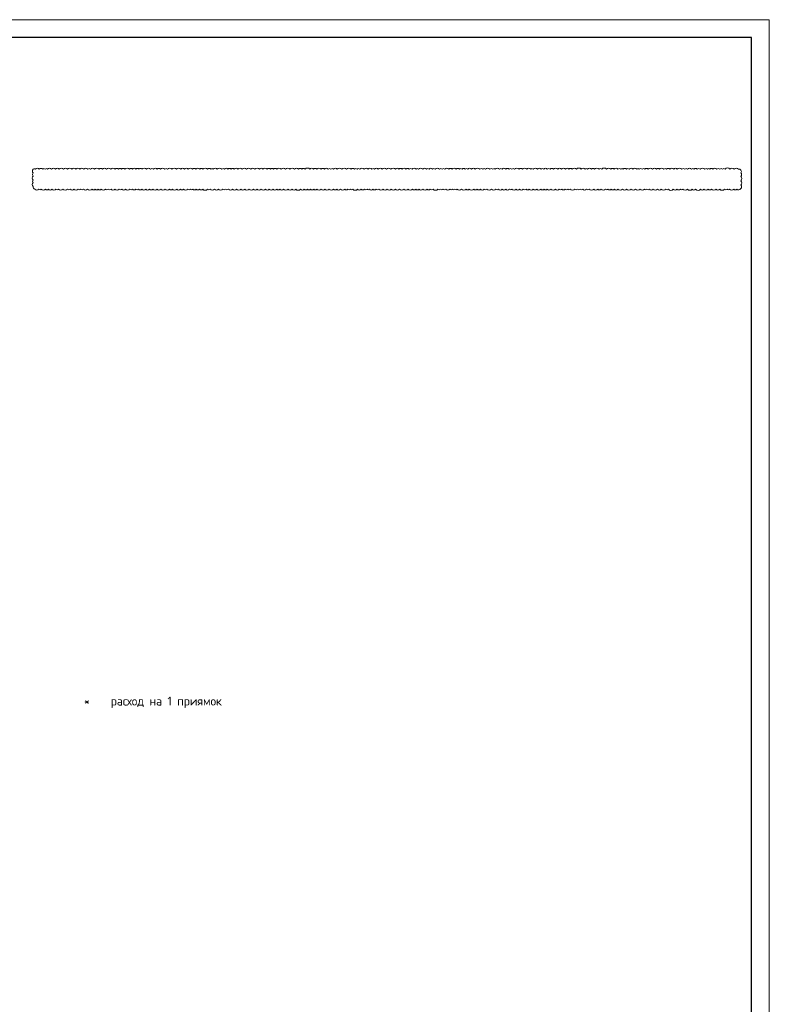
# Model space of a CAD drawing. Header units: millimetres. Extents: x -93479 to 1057970, y -66333 to 172656.
# Tile 428 of 473: x 975456 to 996415, y -20845 to 6666. Entities that reach past the tile are written whole.
import ezdxf

# ---------------------------------------------------------------- set-up
doc = ezdxf.new("R2010")
doc.units = ezdxf.units.MM
for name, color, linetype, lineweight in [('РАЗМЕРЫ', 7, 'Continuous', 9), ('Текст', 7, 'Continuous', 25), ('ТОНКИЕ', 7, 'Continuous', 9)]:
    doc.layers.add(name, color=color, linetype=linetype, lineweight=lineweight)
doc.layers.add('ТОЛСТЫЕ_ОСНОВНЫЕ', color=6, linetype='Continuous')
doc.styles.add('GOST-2.304_Type-B', font='GOST_Common.ttf')

# ---------------------------------------------------------------- blocks, each defined once
blk = doc.blocks.new('*U1956')
at = {"layer": 'ТОЛСТЫЕ_ОСНОВНЫЕ', "color": 7}
blk.add_lwpolyline([(20, 5), (886, 5), (886, 415), (20, 415)], close=True, dxfattribs=at)
at = {"layer": 'ТОНКИЕ', "color": 7}
blk.add_lwpolyline([(0, 0), (891, 0), (891, 420), (0, 420)], close=True, dxfattribs=at)

msp = doc.modelspace()

# ---------------------------------------------------------------- linework, layer by layer
at = {"layer": 'РАЗМЕРЫ', "color": 240, "true_color": 0xed1f24}
msp.add_lwpolyline([(975836.9, 2487.8, 0.5205671), (975836.9, 2385.6, 0.5205671), (975836.9, 2295.6, 0.5205671), (975836.9, 2185.4, 0.5205671), (975836.9, 2114.3, 0.5205671), (975836.9, 2006.2, 0.5205671), (975882.6, 1932.6, 0.5205671), (975991.4, 1932.6, 0.5205671), (976059.1, 1932.6, 0.5205671), (976178, 1932.6, 0.5205671), (976261.3, 1932.6, 0.5205671), (976359.7, 1932.6, 0.5205671), (976467.5, 1932.6, 0.5205671), (976545.3, 1932.6, 0.5205671), (976665.2, 1932.6, 0.5205671), (976795.1, 1932.6, 0.5205671), (976874.2, 1932.6, 0.5205671), (976973.3, 1932.6, 0.5205671), (977092.4, 1932.6, 0.5205671), (977161, 1932.6, 0.5205671), (977239.6, 1932.6, 0.5205671), (977352.5, 1932.6, 0.5205671), (977482, 1932.6, 0.5205671), (977565.8, 1932.6, 0.5205671), (977652.3, 1932.6, 0.5205671), (977734.3, 1932.6, 0.5205671), (977851.8, 1932.6, 0.5205671), (977932, 1932.6, 0.5205671), (978010.6, 1932.6, 0.5205671), (978119.1, 1932.6, 0.5205671), (978240.3, 1932.6, 0.5205671), (978316.2, 1932.6, 0.5205671), (978417.9, 1932.6, 0.5205671), (978534.2, 1932.6, 0.5205671), (978612.9, 1932.6, 0.5205671), (978707.4, 1932.6, 0.5205671), (978779.5, 1932.6, 0.5205671), (978873.9, 1932.6, 0.5205671), (978979.6, 1932.6, 0.5205671), (979085.7, 1932.6, 0.5205671), (979179.6, 1932.6, 0.5205671), (979300.3, 1932.6, 0.5205671), (979401, 1932.6, 0.5205671), (979522, 1932.6, 0.5205671), (979642.4, 1932.6, 0.5205671), (979725.6, 1932.6, 0.5205671), (979846.4, 1932.6, 0.5205671), (979949.1, 1932.6, 0.5205671), (980037.8, 1932.6, 0.5205671), (980157.6, 1932.6, 0.5205671), (980230, 1932.6, 0.5205671), (980301.6, 1932.6, 0.5205671), (980387.5, 1932.6, 0.5205671), (980480.9, 1932.6, 0.5205671), (980575, 1932.6, 0.5205671), (980706.3, 1932.6, 0.5205671), (980781.8, 1932.6, 0.5205671), (980903.5, 1932.6, 0.5205671), (981011.4, 1932.6, 0.5205671), (981134.9, 1932.6, 0.5205671), (981211.7, 1932.6, 0.5205671), (981292.8, 1932.6, 0.5205671), (981409.1, 1932.6, 0.5205671), (981520, 1932.6, 0.5205671), (981643.9, 1932.6, 0.5205671), (981746.7, 1932.6, 0.5205671), (981870, 1932.6, 0.5205671), (981993.8, 1932.6, 0.5205671), (982094.1, 1932.6, 0.5205671), (982207, 1932.6, 0.5205671), (982328, 1932.6, 0.5205671), (982435, 1932.6, 0.5205671), (982541.8, 1932.6, 0.5205671), (982644.7, 1932.6, 0.5205671), (982732.5, 1932.6, 0.5205671), (982834.2, 1932.6, 0.5205671), (982959, 1932.6, 0.5205671), (983073.5, 1932.6, 0.5205671), (983180.3, 1932.6, 0.5205671), (983311.1, 1932.6, 0.5205671), (983412.3, 1932.6, 0.5205671), (983505.5, 1932.6, 0.5205671), (983588.5, 1932.6, 0.5205671), (983678.8, 1932.6, 0.5205671), (983761.9, 1932.6, 0.5205671), (983888.4, 1932.6, 0.5205671), (983989.9, 1932.6, 0.5205671), (984105, 1932.6, 0.5205671), (984232.8, 1932.6, 0.5205671), (984320.6, 1932.6, 0.5205671), (984425.5, 1932.6, 0.5205671), (984547.6, 1932.6, 0.5205671), (984631.3, 1932.6, 0.5205671), (984701.3, 1932.6, 0.5205671), (984768.5, 1932.6, 0.5205671), (984899.6, 1932.6, 0.5205671), (985000.2, 1932.6, 0.5205671), (985095.7, 1932.6, 0.5205671), (985168.7, 1932.6, 0.5205671), (985235.9, 1932.6, 0.5205671), (985334, 1932.6, 0.5205671), (985420.2, 1932.6, 0.5205671), (985501.3, 1932.6, 0.5205671), (985614.4, 1932.6, 0.5205671), (985732.5, 1932.6, 0.5205671), (985846.8, 1932.6, 0.5205671), (985961.6, 1932.6, 0.5205671), (986074, 1932.6, 0.5205671), (986196.3, 1932.6, 0.5205671), (986314, 1932.6, 0.5205671), (986437.8, 1932.6, 0.5205671), (986531.1, 1932.6, 0.5205671), (986626.5, 1932.6, 0.5205671), (986726.2, 1932.6, 0.5205671), (986852.4, 1932.6, 0.5205671), (986934.8, 1932.6, 0.5205671), (987015.1, 1932.6, 0.5205671), (987146.6, 1932.6, 0.5205671), (987223.7, 1932.6, 0.5205671), (987299.4, 1932.6, 0.5205671), (987371.7, 1932.6, 0.5205671), (987481, 1932.6, 0.5205671), (987552.9, 1932.6, 0.5205671), (987622.5, 1932.6, 0.5205671), (987691, 1932.6, 0.5205671), (987809.1, 1932.6, 0.5205671), (987938, 1932.6, 0.5205671), (988025.5, 1932.6, 0.5205671), (988153.9, 1932.6, 0.5205671), (988242.4, 1932.6, 0.5205671), (988338, 1932.6, 0.5205671), (988442.3, 1932.6, 0.5205671), (988519.2, 1932.6, 0.5205671), (988649.6, 1932.6, 0.5205671), (988770.3, 1932.6, 0.5205671), (988840.4, 1932.6, 0.5205671), (988948.3, 1932.6, 0.5205671), (989045.7, 1932.6, 0.5205671), (989150.3, 1932.6, 0.5205671), (989218.8, 1932.6, 0.5205671), (989335.2, 1932.6, 0.5205671), (989434.2, 1932.6, 0.5205671), (989537, 1932.6, 0.5205671), (989617, 1932.6, 0.5205671), (989702.5, 1932.6, 0.5205671), (989816.1, 1932.6, 0.5205671), (989911.8, 1932.6, 0.5205671), (990028.1, 1932.6, 0.5205671), (990117.8, 1932.6, 0.5205671), (990206, 1932.6, 0.5205671), (990304.4, 1932.6, 0.5205671), (990434.9, 1932.6, 0.5205671), (990542, 1932.6, 0.5205671), (990617.6, 1932.6, 0.5205671), (990708.2, 1932.6, 0.5205671), (990778.3, 1932.6, 0.5205671), (990847.3, 1932.6, 0.5205671), (990975.8, 1932.6, 0.5205671), (991051.2, 1932.6, 0.5205671), (991126.4, 1932.6, 0.5205671), (991198.7, 1932.6, 0.5205671), (991301.5, 1932.6, 0.5205671), (991379.3, 1932.6, 0.5205671), (991504.5, 1932.6, 0.5205671), (991621.1, 1932.6, 0.5205671), (991709.8, 1932.6, 0.5205671), (991836.8, 1932.6, 0.5205671), (991903.8, 1932.6, 0.5205671), (991995.8, 1932.6, 0.5205671), (992084.3, 1932.6, 0.5205671), (992182.6, 1932.6, 0.5205671), (992312, 1932.6, 0.5205671), (992424.6, 1932.6, 0.5205671), (992549.6, 1932.6, 0.5205671), (992677, 1932.6, 0.5205671), (992801.2, 1932.6, 0.5205671), (992922.3, 1932.6, 0.5205671), (992991.7, 1932.6, 0.5205671), (993062.9, 1932.6, 0.5205671), (993166.4, 1932.6, 0.5205671), (993292.4, 1932.6, 0.5205671), (993395.6, 1932.6, 0.5205671), (993524.1, 1932.6, 0.5205671), (993597.8, 1932.6, 0.5205671), (993730.2, 1932.6, 0.5205671), (993833.3, 1932.6, 0.5205671), (993928.5, 1932.6, 0.5205671), (993999.7, 1932.6, 0.5205671), (994125, 1932.6, 0.5205671), (994256.3, 1932.6, 0.5205671), (994355.5, 1932.6, 0.5205671), (994488.5, 1932.6, 0.5205671), (994588.2, 1932.6, 0.5205671), (994708.1, 1932.6, 0.5205671), (994799.9, 1932.6, 0.5205671), (994930.1, 1932.6, 0.5205671), (995029.5, 1932.6, 0.5205671), (995161, 1932.6, 0.5205671), (995233.2, 1932.6, 0.5205671), (995303.3, 1932.6, 0.5205671), (995424.8, 1932.6, 0.5205671), (995508.8, 1932.6, 0.5205671), (995615.3, 1949.1, 0.5205671), (995615.3, 2047, 0.5205671), (995615.3, 2165.6, 0.5205671), (995615.3, 2288.6, 0.5205671), (995615.3, 2387.9, 0.5205671), (995615.3, 2458.1, 0.5205671), (995558.1, 2487.8, 0.5205671), (995429.1, 2487.8, 0.5205671), (995311.8, 2487.8, 0.5205671), (995178.7, 2487.8, 0.5205671), (995106.5, 2487.8, 0.5205671), (995029.2, 2487.8, 0.5205671), (994946.8, 2487.8, 0.5205671), (994836.7, 2487.8, 0.5205671), (994753.1, 2487.8, 0.5205671), (994684.6, 2487.8, 0.5205671), (994612.6, 2487.8, 0.5205671), (994481.2, 2487.8, 0.5205671), (994402, 2487.8, 0.5205671), (994318.2, 2487.8, 0.5205671), (994239.6, 2487.8, 0.5205671), (994129.9, 2487.8, 0.5205671), (994049.8, 2487.8, 0.5205671), (993968.1, 2487.8, 0.5205671), (993839.7, 2487.8, 0.5205671), (993742.9, 2487.8, 0.5205671), (993633.5, 2487.8, 0.5205671), (993544, 2487.8, 0.5205671), (993463.3, 2487.8, 0.5205671), (993340.4, 2487.8, 0.5205671), (993257.4, 2487.8, 0.5205671), (993149.6, 2487.8, 0.5205671), (993025.8, 2487.8, 0.5205671), (992938.1, 2487.8, 0.5205671), (992860.7, 2487.8, 0.5205671), (992780.3, 2487.8, 0.5205671), (992707.5, 2487.8, 0.5205671), (992602.3, 2487.8, 0.5205671), (992498.7, 2487.8, 0.5205671), (992417.5, 2487.8, 0.5205671), (992333.3, 2487.8, 0.5205671), (992262.1, 2487.8, 0.5205671), (992182, 2487.8, 0.5205671), (992077.4, 2487.8, 0.5205671), (991983.5, 2487.8, 0.5205671), (991861.7, 2487.8, 0.5205671), (991730, 2487.8, 0.5205671), (991654.1, 2487.8, 0.5205671), (991528.5, 2487.8, 0.5205671), (991442.7, 2487.8, 0.5205671), (991334.4, 2487.8, 0.5205671), (991263.9, 2487.8, 0.5205671), (991153.5, 2487.8, 0.5205671), (991021.8, 2487.8, 0.5205671), (990903.9, 2487.8, 0.5205671), (990813.2, 2487.8, 0.5205671), (990716.1, 2487.8, 0.5205671), (990603.2, 2487.8, 0.5205671), (990503.6, 2487.8, 0.5205671), (990383, 2487.8, 0.5205671), (990287.2, 2487.8, 0.5205671), (990208, 2487.8, 0.5205671), (990109.7, 2487.8, 0.5205671), (990032.3, 2487.8, 0.5205671), (989933.8, 2487.8, 0.5205671), (989811.3, 2487.8, 0.5205671), (989743.9, 2487.8, 0.5205671), (989632.1, 2487.8, 0.5205671), (989511.3, 2487.8, 0.5205671), (989417.2, 2487.8, 0.5205671), (989290.3, 2487.8, 0.5205671), (989215, 2487.8, 0.5205671), (989140.8, 2487.8, 0.5205671), (989046.7, 2487.8, 0.5205671), (988942.8, 2487.8, 0.5205671), (988869.7, 2487.8, 0.5205671), (988754.1, 2487.8, 0.5205671), (988686.3, 2487.8, 0.5205671), (988603.4, 2487.8, 0.5205671), (988480.6, 2487.8, 0.5205671), (988400.8, 2487.8, 0.5205671), (988320.5, 2487.8, 0.5205671), (988195.2, 2487.8, 0.5205671), (988092.3, 2487.8, 0.5205671), (987982.4, 2487.8, 0.5205671), (987913.4, 2487.8, 0.5205671), (987826.6, 2487.8, 0.5205671), (987750.2, 2487.8, 0.5205671), (987657.3, 2487.8, 0.5205671), (987547.1, 2487.8, 0.5205671), (987455.3, 2487.8, 0.5205671), (987345.8, 2487.8, 0.5205671), (987266.4, 2487.8, 0.5205671), (987196.7, 2487.8, 0.5205671), (987071.7, 2487.8, 0.5205671), (987001.3, 2487.8, 0.5205671), (986904.2, 2487.8, 0.5205671), (986834.4, 2487.8, 0.5205671), (986731.8, 2487.8, 0.5205671), (986606.2, 2487.8, 0.5205671), (986538.2, 2487.8, 0.5205671), (986426, 2487.8, 0.5205671), (986344.6, 2487.8, 0.5205671), (986257.2, 2487.8, 0.5205671), (986148.8, 2487.8, 0.5205671), (986060, 2487.8, 0.5205671), (985960.4, 2487.8, 0.5205671), (985829.1, 2487.8, 0.5205671), (985710.4, 2487.8, 0.5205671), (985593, 2487.8, 0.5205671), (985480.7, 2487.8, 0.5205671), (985379.8, 2487.8, 0.5205671), (985302.7, 2487.8, 0.5205671), (985198.6, 2487.8, 0.5205671), (985086.7, 2487.8, 0.5205671), (984967.2, 2487.8, 0.5205671), (984888.8, 2487.8, 0.5205671), (984820.5, 2487.8, 0.5205671), (984724.6, 2487.8, 0.5205671), (984596.2, 2487.8, 0.5205671), (984466.6, 2487.8, 0.5205671), (984335.8, 2487.8, 0.5205671), (984226.1, 2487.8, 0.5205671), (984157.7, 2487.8, 0.5205671), (984078.9, 2487.8, 0.5205671), (983976.4, 2487.8, 0.5205671), (983887.4, 2487.8, 0.5205671), (983761.9, 2487.8, 0.5205671), (983674.4, 2487.8, 0.5205671), (983566.7, 2487.8, 0.5205671), (983434.4, 2487.8, 0.5205671), (983343.9, 2487.8, 0.5205671), (983252.1, 2487.8, 0.5205671), (983140.5, 2487.8, 0.5205671), (983013.7, 2487.8, 0.5205671), (982892.6, 2487.8, 0.5205671), (982765.9, 2487.8, 0.5205671), (982646.7, 2487.8, 0.5205671), (982554.8, 2487.8, 0.5205671), (982466.7, 2487.8, 0.5205671), (982373.3, 2487.8, 0.5205671), (982256.1, 2487.8, 0.5205671), (982159, 2487.8, 0.5205671), (982030.6, 2487.8, 0.5205671), (981918.8, 2487.8, 0.5205671), (981794.7, 2487.8, 0.5205671), (981676.4, 2487.8, 0.5205671), (981557.2, 2487.8, 0.5205671), (981455, 2487.8, 0.5205671), (981367.6, 2487.8, 0.5205671), (981278.3, 2487.8, 0.5205671), (981181.1, 2487.8, 0.5205671), (981108, 2487.8, 0.5205671), (980980.9, 2487.8, 0.5205671), (980868.5, 2487.8, 0.5205671), (980798.8, 2487.8, 0.5205671), (980705.4, 2487.8, 0.5205671), (980576.1, 2487.8, 0.5205671), (980490.8, 2487.8, 0.5205671), (980383.1, 2487.8, 0.5205671), (980292.4, 2487.8, 0.5205671), (980167.7, 2487.8, 0.5205671), (980060, 2487.8, 0.5205671), (979957.5, 2487.8, 0.5205671), (979836.5, 2487.8, 0.5205671), (979715, 2487.8, 0.5205671), (979589.4, 2487.8, 0.5205671), (979515.9, 2487.8, 0.5205671), (979395.2, 2487.8, 0.5205671), (979302.2, 2487.8, 0.5205671), (979194.4, 2487.8, 0.5205671), (979114.8, 2487.8, 0.5205671), (978999.8, 2487.8, 0.5205671), (978875.8, 2487.8, 0.5205671), (978792.5, 2487.8, 0.5205671), (978708.1, 2487.8, 0.5205671), (978610.9, 2487.8, 0.5205671), (978527.2, 2487.8, 0.5205671), (978396.8, 2487.8, 0.5205671), (978302, 2487.8, 0.5205671), (978215.6, 2487.8, 0.5205671), (978121.5, 2487.8, 0.5205671), (978008, 2487.8, 0.5205671), (977881.3, 2487.8, 0.5205671), (977773.4, 2487.8, 0.5205671), (977678, 2487.8, 0.5205671), (977550.1, 2487.8, 0.5205671), (977437.2, 2487.8, 0.5205671), (977362.4, 2487.8, 0.5205671), (977250.3, 2487.8, 0.5205671), (977139.5, 2487.8, 0.5205671), (977029.7, 2487.8, 0.5205671), (976917.4, 2487.8, 0.5205671), (976797.9, 2487.8, 0.5205671), (976681.9, 2487.8, 0.5205671), (976564.4, 2487.8, 0.5205671), (976460.6, 2487.8, 0.5205671), (976345.5, 2487.8, 0.5205671), (976237.1, 2487.8, 0.5205671), (976168.4, 2487.8, 0.5205671), (976100.5, 2487.8, 0.5205671), (976005.6, 2487.8, 0.5205671), (975895.9, 2487.8, 0.5205671)], format="xyb", close=True, dxfattribs=at)

# ---------------------------------------------------------------- block references
at = {"xscale": 100, "yscale": 100, "zscale": 100}
msp.add_blockref('*U1956', (907315.2, -35333.9), dxfattribs=at)

# ---------------------------------------------------------------- texts
at = {"layer": 'Текст', "insert": (977005.3, -12246.9), "char_height": 250, "width": 18388.819, "attachment_point": 1, "style": 'GOST-2.304_Type-B'}
msp.add_mtext('\\pxi-3,l4,t4;*^Iрасход на 1 приямок', dxfattribs=at)

doc.saveas('drawing.dxf')
